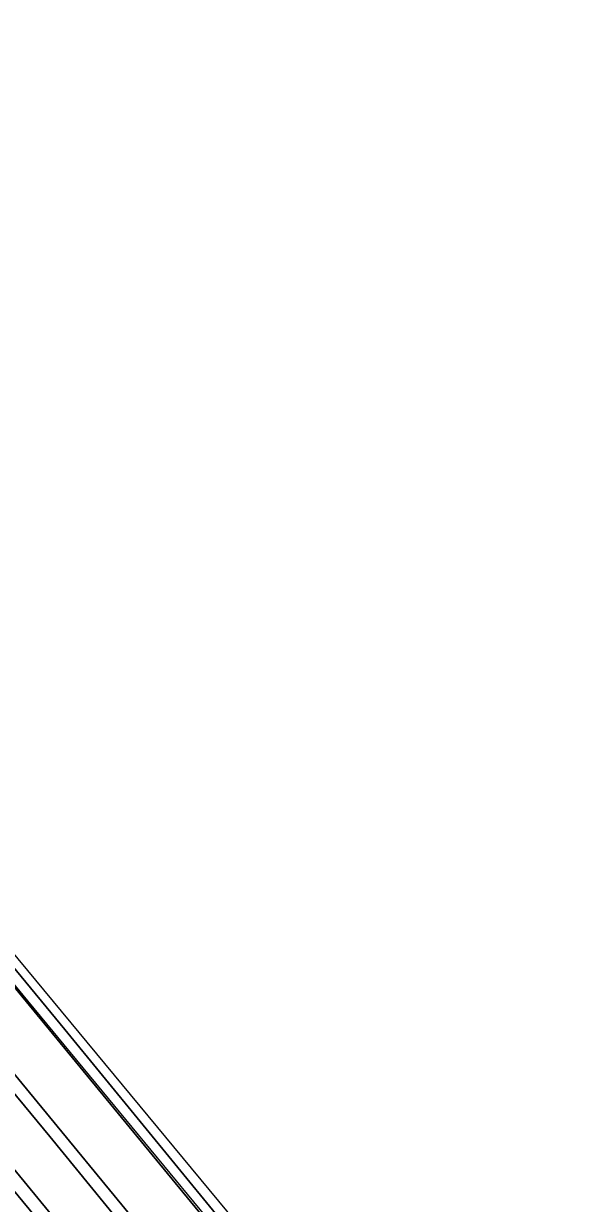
# Model space of a CAD drawing. Extents: x 158793 to 159888, y 384317 to 385256.
# Drawn here: x 159448.3 to 159494.9, y 385031.2 to 385130.4 of the extents above; entities that cross this region are included whole.
import ezdxf

# ---------------------------------------------------------------- set-up
doc = ezdxf.new("R2010")
doc.units = 0
for name, color, linetype in [('IMGEO_Grasland_overig', 7, 'Continuous'), ('IMGEO_Groenvoorziening', 7, 'Continuous'), ('IMGEO_Hek', 7, 'Continuous'), ('IMGEO_Spoorbaan_halfverhard', 7, 'Continuous'), ('IMGEO_Terreindeel_gesloten', 7, 'Continuous'), ('IMGEO_Voetpad_open', 7, 'Continuous')]:
    doc.layers.add(name, color=color, linetype=linetype)

msp = doc.modelspace()

# ---------------------------------------------------------------- linework, layer by layer
at = {"layer": 'IMGEO_Grasland_overig'}
for points in [[(159320.599, 385188.545), (159435.874, 385048.176), (159480.455, 384993.887), (159494.557, 384976.714), (159498.367, 384972.113), (159499.262, 384971.033), (159505.464, 384963.64), (159508.186, 384960.258), (159630.789, 384812.222)], [(159381.818, 385121.964), (159395.478, 385105.84), (159422.001, 385073.661), (159432.599, 385060.675), (159445.752, 385044.139), (159461.175, 385025.404), (159474.366, 385009.682), (159485.452, 384996.701), (159497.094, 384982.699), (159508.594, 384968.418), (159520.403, 384954.166), (159532.311, 384940.054), (159543.732, 384926.039), (159553.332, 384914.821), (159563.557, 384902.44), (159566.627, 384904.959), (159564.887, 384907.048), (159528.041, 384951.662), (159493.012, 384994.28), (159470.7, 385021.144), (159427.85, 385073.253), (159340.344, 385179.112)], [(159543.732, 384926.039), (159532.311, 384940.054), (159520.403, 384954.166), (159508.594, 384968.418), (159497.094, 384982.699), (159485.452, 384996.701), (159474.366, 385009.682), (159461.175, 385025.404), (159445.752, 385044.139), (159432.599, 385060.675), (159422.001, 385073.661), (159395.478, 385105.84), (159381.818, 385121.964)], [(159540.039, 384928.759), (159528.546, 384943.134), (159502.442, 384973.887), (159489.927, 384988.239), (159466.69, 385016.979), (159450.466, 385036.803), (159426.293, 385066.023), (159412.227, 385082.788), (159400.256, 385097.837), (159389.592, 385110.954)], [(159389.592, 385110.954), (159400.256, 385097.837), (159412.227, 385082.788), (159426.293, 385066.023), (159450.466, 385036.803), (159466.69, 385016.979), (159489.927, 384988.239), (159502.442, 384973.887), (159528.546, 384943.134), (159540.039, 384928.759)]]:
    msp.add_lwpolyline(points, dxfattribs=at)
at = {"layer": 'IMGEO_Groenvoorziening'}
for points in [[(159508.186, 384960.258), (159505.464, 384963.64), (159499.262, 384971.033), (159498.367, 384972.113), (159494.557, 384976.714), (159480.455, 384993.887), (159435.874, 385048.176), (159320.599, 385188.545), (159302.586, 385210.352), (159284.076, 385232.76), (159282.981, 385235.178), (159282.836, 385235.498), (159282.422, 385238.521), (159283.262, 385241.397), (159284.651, 385244.041), (159286.033, 385245.528), (159285.586, 385246.063), (159281.152, 385238.85)], [(159318.533, 385188.249), (159434.917, 385047.393), (159500.475, 384968.05), (159507.986, 384958.96), (159519.229, 384945.296), (159521.522, 384942.521), (159537.859, 384922.752)]]:
    msp.add_lwpolyline(points, dxfattribs=at)
at = {"layer": 'IMGEO_Hek'}
msp.add_lwpolyline([(159383.324, 385127.243), (159419.948, 385082.936), (159427.888, 385073.287), (159437.454, 385061.733), (159448.597, 385048.217), (159469.341, 385023.111), (159474.059, 385017.401), (159480.46, 385009.693), (159486.821, 385001.974), (159494.758, 384992.324), (159502.719, 384982.68), (159510.631, 384973.029), (159526.535, 384953.748), (159529.73, 384949.862), (159534.481, 384944.096), (159540.858, 384936.397), (159547.185, 384928.671)], dxfattribs=at)
at = {"layer": 'IMGEO_Spoorbaan_halfverhard'}
for points in [[(159629.688, 384832.232), (159424.407, 385079.936), (159290.987, 385240.928)], [(159392.075, 385118.019), (159400.497, 385107.572), (159410.708, 385095.473), (159421.234, 385082.721), (159438.711, 385061.553), (159451.729, 385045.807), (159464.416, 385030.34), (159473.571, 385019.29), (159481.951, 385009.216), (159488.169, 385001.676), (159507.455, 384978.182), (159528.436, 384952.721), (159538.316, 384940.816), (159543.418, 384934.616), (159570.742, 384901.461)]]:
    msp.add_lwpolyline(points, dxfattribs=at)
at = {"layer": 'IMGEO_Terreindeel_gesloten'}
for points in [[(159340.344, 385179.112), (159427.85, 385073.253), (159470.7, 385021.144), (159493.012, 384994.28), (159528.041, 384951.662), (159564.887, 384907.048)], [(159570.742, 384901.461), (159543.418, 384934.616), (159538.316, 384940.816), (159528.436, 384952.721), (159507.455, 384978.182), (159488.169, 385001.676), (159481.951, 385009.216), (159473.571, 385019.29), (159464.416, 385030.34), (159451.729, 385045.807), (159438.711, 385061.553), (159421.234, 385082.721), (159410.708, 385095.473), (159400.497, 385107.572), (159392.075, 385118.019)]]:
    msp.add_lwpolyline(points, dxfattribs=at)
at = {"layer": 'IMGEO_Voetpad_open'}
msp.add_lwpolyline([(159314.82, 385188.613), (159315.873, 385188.617), (159316.51, 385188.336), (159433.745, 385046.437), (159499.325, 384967.06), (159500.475, 384968.05), (159434.917, 385047.393)], dxfattribs=at)

doc.saveas('drawing.dxf')
